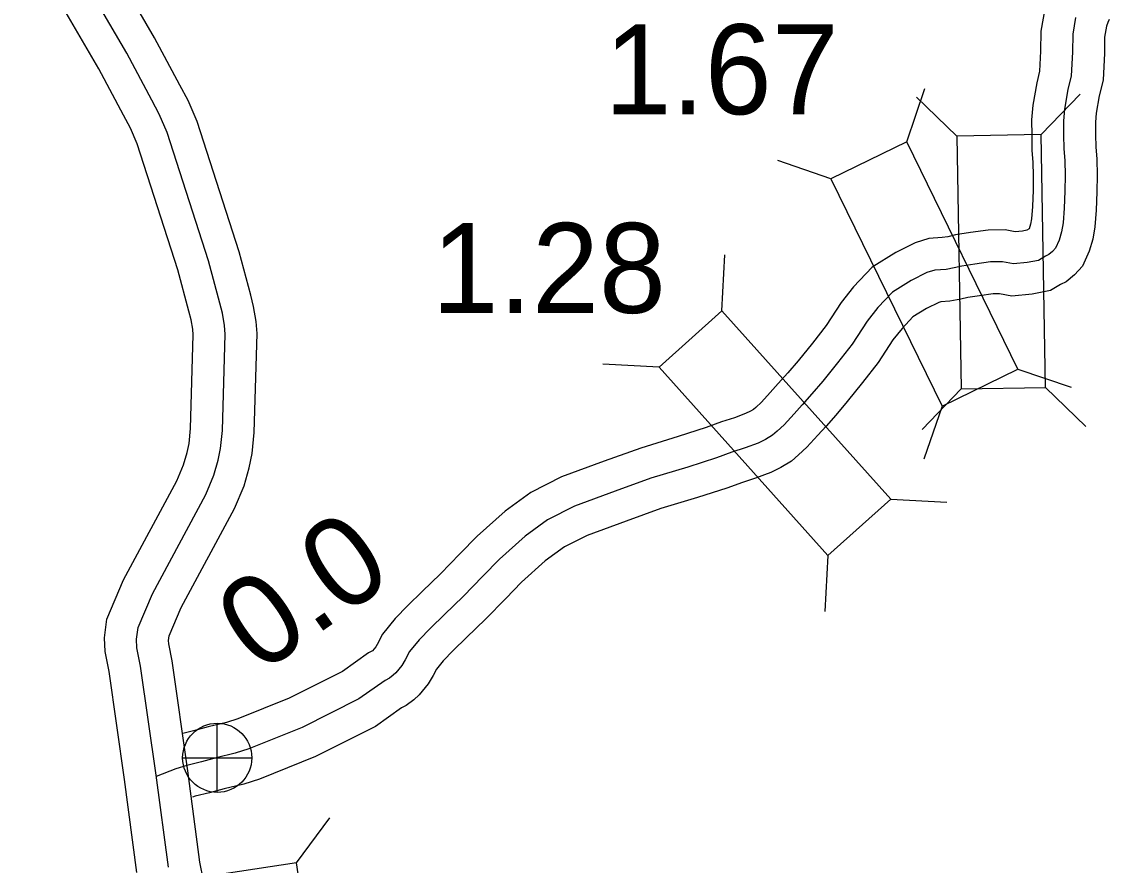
# Model space of a CAD drawing. Extents: x 31699 to 244310, y -8841 to 11474.
# Drawn here: x 98526.2 to 98866.7, y 4056.3 to 4320.4 of the extents above; entities that cross this region are included whole.
import ezdxf

# ---------------------------------------------------------------- set-up
doc = ezdxf.new("R2010")
doc.units = 0
for name, color, linetype in [('B_Logo', 7, 'Continuous'), ('Level 21', 7, 'Continuous'), ('R_XS_EARTHWORK_STAGE1', 7, 'Continuous'), ('R_XS_EARTHWORK_STAGE2', 7, 'Continuous'), ('S_WALL', 7, 'Continuous'), ('S_WALL_ANNOT', 7, 'Continuous')]:
    doc.layers.add(name, color=color, linetype=linetype)

msp = doc.modelspace()

# ---------------------------------------------------------------- linework, layer by layer
at = {"layer": 'B_Logo'}
for points in [[(98572.17, 4055.65), (98568.35, 4084.54), (98563.44, 4118.62), (98562.28, 4124.4), (98562.17, 4127.07), (98562.64, 4130.75), (98567.12, 4141.3), (98583.82, 4172.34), (98586.38, 4178.39), (98587.69, 4183.15), (98588.5, 4186.77), (98589.07, 4192.45), (98589.88, 4222.62), (98589.7, 4225.35), (98589.04, 4229.14), (98588.25, 4232.26), (98584.7, 4245.55), (98571.78, 4285.69), (98569.28, 4291.45), (98566.94, 4295.88), (98559.11, 4310.56), (98535.05, 4351.85)], [(98856.19, 4321.77), (98855.28, 4316.55), (98855.17, 4310.88), (98854.83, 4303.53), (98853.78, 4299.25), (98852.68, 4293.02), (98852.41, 4289.35), (98852.42, 4284.95), (98852.49, 4280.74), (98852.83, 4276.88), (98852.9, 4272.34), (98852.85, 4267.41), (98852.61, 4262), (98852.29, 4257.46), (98851.81, 4254.64), (98850.99, 4252.03), (98849.9, 4249.48), (98848.92, 4248.46), (98847.8, 4247.5), (98846.75, 4247.02), (98844.57, 4245.71), (98841.06, 4244.99), (98836.74, 4244.58), (98833.27, 4245.25), (98829.55, 4245.19), (98824.64, 4244.51), (98820.52, 4243.9), (98818.2, 4243.33), (98815.61, 4242.88), (98812.09, 4242.62), (98809.64, 4241.85), (98804.7, 4239.43), (98798.84, 4235.79), (98794.26, 4230.91), (98790.88, 4226.65), (98786.21, 4219.5), (98781.65, 4213.62), (98777.02, 4207.87), (98773.57, 4203.87), (98770.56, 4200.48), (98768.02, 4197.64), (98764.95, 4194.25), (98762.72, 4192.21), (98761.28, 4190.92), (98759.1, 4189.61), (98756.79, 4188.51), (98752.7, 4186.97), (98748.59, 4185.63), (98743.77, 4183.88), (98734.77, 4180.99), (98723.18, 4177.46), (98712.01, 4173.4), (98699.25, 4168.77), (98690.87, 4164.49), (98683.84, 4159.37), (98675.78, 4152.16), (98670.61, 4146.8), (98664.4, 4140.42), (98658.58, 4134.79), (98654.19, 4130.58), (98650.66, 4126.91), (98647.6, 4123.19), (98646.31, 4120.57), (98645.28, 4118.88), (98643.32, 4116.51), (98642.53, 4115.77), (98641.35, 4114.88), (98639.97, 4114.19), (98631.81, 4108.38), (98614.07, 4099.47), (98597.29, 4092.71), (98593.05, 4091.37), (98587.09, 4089.93), (98582.52, 4088.65), (98577.95, 4087.57), (98574.44, 4086.51), (98568.29, 4084.07)]]:
    msp.add_lwpolyline(points, dxfattribs=at)
at = {"layer": 'Level 21'}
for p, q in [((98587.44, 4079.11), (98587.44, 4100.77)), ((98576.6, 4089.94), (98598.27, 4089.94))]:
    msp.add_line(p, q, dxfattribs=at)
msp.add_circle((98587.44, 4089.94), 10.83, dxfattribs=at)
at = {"layer": 'R_XS_EARTHWORK_STAGE1'}
for p, q in [((98803.31, 4282.83), (98809.02, 4299.48)), ((98819, 4284.62), (98806.34, 4296.85)), ((98845.39, 4285.07), (98857.63, 4297.72)), ((98779.59, 4271.23), (98762.94, 4276.95)), ((98745.42, 4229.88), (98746.38, 4247.45)), ((98725.76, 4212.26), (98708.18, 4213.22)), ((98838.1, 4211.68), (98854.74, 4205.97)), ((98820.35, 4205.43), (98808.12, 4192.77)), ((98846.75, 4205.88), (98859.4, 4193.65)), ((98814.38, 4200.08), (98808.66, 4183.44)), ((98798.28, 4170.9), (98815.85, 4169.94)), ((98778.62, 4153.28), (98777.66, 4135.71)), ((98612.29, 4057.02), (98622.73, 4071.19))]:
    msp.add_line(p, q, dxfattribs=at)
for points in [[(98819, 4284.62), (98820.35, 4205.43), (98846.75, 4205.88), (98845.39, 4285.07)], [(98779.59, 4271.23), (98814.38, 4200.08), (98838.1, 4211.68), (98803.31, 4282.83)], [(98725.76, 4212.26), (98778.62, 4153.28), (98798.28, 4170.9), (98745.42, 4229.88)], [(98537.95, 4019.03), (98616.26, 4030.92), (98612.29, 4057.02), (98533.99, 4045.13)]]:
    msp.add_lwpolyline(points, close=True, dxfattribs=at)
at = {"layer": 'R_XS_EARTHWORK_STAGE2'}
for points in [[(98583.18, 4051.67), (98582.04, 4057.3), (98578.26, 4085.91), (98573.3, 4120.32), (98572.24, 4125.61), (98572.2, 4126.64), (98572.38, 4128.11), (98576.14, 4136.97), (98592.85, 4168.01), (98595.84, 4175.09), (98597.4, 4180.73), (98598.39, 4185.18), (98599.05, 4191.81), (98599.89, 4222.81), (98599.65, 4226.54), (98598.83, 4231.22), (98597.93, 4234.77), (98594.3, 4248.37), (98581.15, 4289.22), (98578.31, 4295.78), (98575.78, 4300.57), (98567.84, 4315.43), (98543.87, 4356.58)], [(98562.3, 4054), (98558.44, 4083.17), (98553.59, 4116.92), (98552.32, 4123.2), (98552.14, 4127.5), (98552.89, 4133.38), (98558.09, 4145.63), (98574.79, 4176.67), (98576.91, 4181.68), (98577.99, 4185.57), (98578.61, 4188.35), (98579.08, 4193.08), (98579.87, 4222.42), (98579.76, 4224.16), (98579.25, 4227.06), (98578.57, 4229.75), (98575.11, 4242.72), (98562.41, 4282.16), (98560.26, 4287.13), (98558.11, 4291.19), (98550.38, 4305.69), (98526.24, 4347.12)], [(98846.51, 4324.48), (98845.29, 4317.51), (98845.18, 4311.2), (98844.89, 4304.98), (98843.99, 4301.31), (98842.75, 4294.26), (98842.41, 4289.71), (98842.42, 4284.85), (98842.5, 4280.23), (98842.83, 4276.37), (98842.9, 4272.31), (98842.86, 4267.68), (98842.63, 4262.57), (98842.35, 4258.66), (98842.07, 4257), (98841.63, 4255.61), (98840.88, 4255.16), (98839.57, 4254.89), (98837.24, 4254.67), (98834.15, 4255.27), (98828.77, 4255.18), (98823.22, 4254.41), (98818.59, 4253.73), (98816.15, 4253.12), (98814.4, 4252.82), (98810.19, 4252.51), (98805.92, 4251.16), (98799.85, 4248.19), (98792.44, 4243.59), (98786.69, 4237.45), (98782.76, 4232.51), (98778.05, 4225.3), (98773.8, 4219.81), (98769.34, 4214.27), (98766.04, 4210.46), (98763.1, 4207.13), (98760.58, 4204.33), (98757.85, 4201.31), (98756.01, 4199.62), (98755.31, 4199), (98754.36, 4198.43), (98752.87, 4197.71), (98749.39, 4196.41), (98745.34, 4195.09), (98740.53, 4193.34), (98731.78, 4190.53), (98720.02, 4186.94), (98708.6, 4182.8), (98695.26, 4177.96), (98685.62, 4173.04), (98677.55, 4167.16), (98668.84, 4159.37), (98663.43, 4153.76), (98657.34, 4147.51), (98651.64, 4141.99), (98647.12, 4137.65), (98643.19, 4133.57), (98639.13, 4128.64), (98637.54, 4125.4), (98637.12, 4124.71), (98636.04, 4123.4), (98634.8, 4122.79), (98626.64, 4116.97), (98609.95, 4108.59), (98593.9, 4102.13), (98590.37, 4101.01), (98584.57, 4099.61), (98580.02, 4098.34), (98576.66, 4097.55)], [(98866.71, 4321.09), (98866.3, 4320.19), (98865.87, 4319.07), (98865.26, 4315.6), (98865.17, 4310.56), (98864.78, 4302.09), (98863.57, 4297.18), (98862.62, 4291.79), (98862.41, 4288.99), (98862.42, 4285.04), (98862.49, 4281.26), (98862.82, 4277.39), (98862.9, 4272.38), (98862.85, 4267.13), (98862.6, 4261.42), (98862.23, 4256.25), (98861.55, 4252.29), (98860.38, 4248.57), (98858.38, 4243.86), (98855.78, 4241.17), (98853.24, 4239), (98851.42, 4238.16), (98848.27, 4236.27), (98842.55, 4235.08), (98836.25, 4234.49), (98832.39, 4235.24), (98830.33, 4235.2), (98826.05, 4234.61), (98822.45, 4234.08), (98820.25, 4233.53), (98816.83, 4232.95), (98814, 4232.74), (98813.37, 4232.54), (98809.54, 4230.67), (98805.23, 4227.99), (98801.84, 4224.37), (98798.99, 4220.79), (98794.36, 4213.69), (98789.5, 4207.42), (98784.7, 4201.46), (98781.09, 4197.28), (98778.03, 4193.83), (98775.45, 4190.95), (98772.04, 4187.19), (98769.43, 4184.8), (98767.24, 4182.83), (98763.85, 4180.8), (98760.72, 4179.3), (98756, 4177.53), (98751.85, 4176.17), (98747, 4174.41), (98737.76, 4171.45), (98726.35, 4167.97), (98715.42, 4164), (98703.24, 4159.58), (98696.12, 4155.95), (98690.13, 4151.58), (98682.72, 4144.95), (98677.8, 4139.84), (98671.46, 4133.34), (98665.52, 4127.59), (98661.26, 4123.5), (98658.13, 4120.26), (98656.06, 4117.74), (98655.08, 4115.74), (98653.43, 4113.05), (98650.65, 4109.68), (98649, 4108.12), (98646.63, 4106.33), (98645.13, 4105.59), (98636.99, 4099.79), (98618.19, 4090.34), (98600.67, 4083.29), (98595.73, 4081.73), (98589.61, 4080.25), (98585.01, 4078.97), (98580.54, 4077.91), (98579.69, 4077.65)]]:
    msp.add_lwpolyline(points, dxfattribs=at)

# ---------------------------------------------------------------- texts
at = {"layer": 'S_WALL'}
for s, p in [('1.67', (98708.68, 4291.46)), ('1.28', (98654.6, 4229.25))]:
    msp.add_text(s, height=28.16, dxfattribs=at).set_placement(p)
at = {"layer": 'S_WALL_ANNOT'}
msp.add_text('0.0', height=28.16, rotation=35, dxfattribs=at).set_placement((98600.64, 4115.8))

doc.saveas('drawing.dxf')
